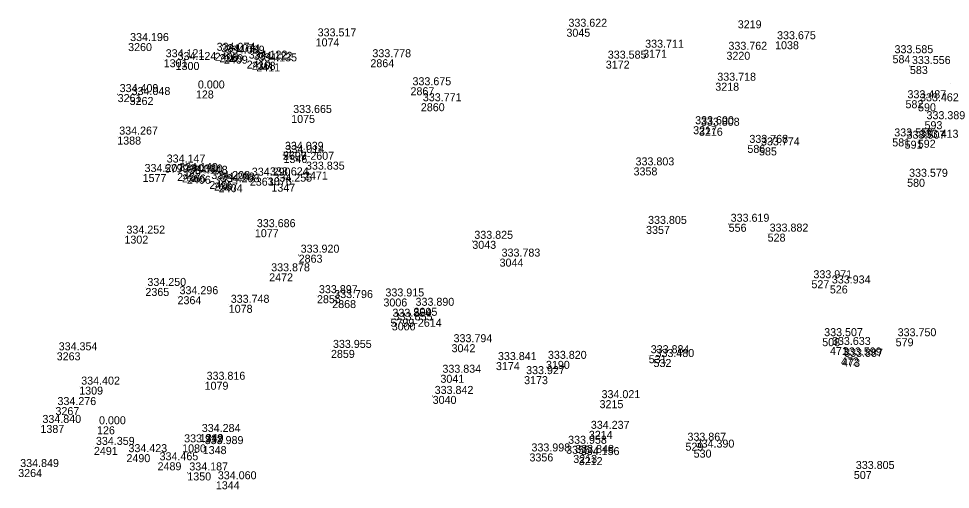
# Model space of a CAD drawing. Extents: x -829398 to -819400, y -1074439 to -1067977.
# Drawn here: x -819892.7 to -819753, y -1072929.8 to -1072859.2 of the extents above; entities that cross this region are included whole.
import ezdxf

# ---------------------------------------------------------------- set-up
doc = ezdxf.new("R2010")
doc.units = 0
for name, color, linetype in [('Vrstva 60', 7, 'Continuous'), ('Vrstva 61', 7, 'Continuous'), ('Čísla bodů_doměření_2012', 7, 'Continuous')]:
    doc.layers.add(name, color=color, linetype=linetype)

# ---------------------------------------------------------------- blocks, each defined once
blk = doc.blocks.new('BOD')
at = {"layer": 'Čísla bodů_doměření_2012'}
for p, q in [((-0.15, 0), (0.15, 0)), ((0, -0.15), (0, 0.15))]:
    blk.add_line(p, q, dxfattribs=at)

msp = doc.modelspace()

# ---------------------------------------------------------------- linework, layer by layer
at = {"layer": 'Vrstva 60'}
msp.add_line((-819853.085, -1072879.217), (-819853.085, -1072879.217), dxfattribs=at)

# ---------------------------------------------------------------- block references
at = {"layer": 'Vrstva 60', "xscale": 0.010000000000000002, "yscale": 0.010000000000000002}
for p in [(-819810.589, -1072860.763), (-819784.91, -1072859.497), (-819848.181, -1072862.207), (-819876.288, -1072862.911), (-819779.314, -1072862.634), (-819863.321, -1072864.368), (-819862.617, -1072864.578), (-819861.928, -1072864.802), (-819799.089, -1072863.909), (-819786.605, -1072864.214), (-819761.708, -1072864.732), (-819870.959, -1072865.338), (-819869.173, -1072865.749), (-819858.516, -1072865.54), (-819857.761, -1072865.719), (-819857.076, -1072865.956), (-819839.974, -1072865.334), (-819804.69, -1072865.542), (-819759.101, -1072866.349), (-819788.275, -1072868.858), (-819753.076, -1072868.963), (-819877.857, -1072870.563), (-819866.131, -1072870.02), (-819833.962, -1072869.537), (-819876.063, -1072871), (-819832.412, -1072871.934), (-819759.768, -1072871.485), (-819757.884, -1072871.942), (-819851.848, -1072873.693), (-819756.916, -1072874.629), (-819791.597, -1072875.379), (-819790.728, -1072875.612), (-819877.921, -1072876.936), (-819761.751, -1072877.211), (-819759.894, -1072877.547), (-819757.928, -1072877.41), (-819783.466, -1072878.181), (-819781.725, -1072878.56), (-819853.085, -1072879.217), (-819853.003, -1072879.697), (-819870.806, -1072881.128), (-819800.528, -1072881.558), (-819874.123, -1072882.55), (-819868.939, -1072882.393), (-819868.215, -1072882.621), (-819867.474, -1072882.818), (-819858.051, -1072883.101), (-819855.335, -1072883.046), (-819849.932, -1072882.191), (-819864.123, -1072883.601), (-819863.419, -1072883.835), (-819862.706, -1072884.08), (-819854.814, -1072884.001), (-819759.525, -1072883.265), (-819786.272, -1072890.011), (-819857.295, -1072890.824), (-819798.65, -1072890.332), (-819780.43, -1072891.485), (-819876.845, -1072891.788), (-819824.695, -1072892.568), (-819850.727, -1072894.649), (-819820.609, -1072895.235), (-819855.144, -1072897.442), (-819773.867, -1072898.482), (-819873.698, -1072899.636), (-819771.107, -1072899.261), (-819868.881, -1072900.874), (-819847.983, -1072900.721), (-819838.021, -1072901.211), (-819861.207, -1072902.166), (-819845.695, -1072901.456), (-819833.506, -1072902.613), (-819836.968, -1072904.254), (-819836.771, -1072904.8), (-819827.806, -1072908.074), (-819772.253, -1072907.168), (-819761.242, -1072907.18), (-819886.997, -1072909.288), (-819845.885, -1072908.928), (-819771.085, -1072908.488), (-819821.154, -1072910.755), (-819813.66, -1072910.57), (-819798.254, -1072909.725), (-819797.537, -1072910.294), (-819769.43, -1072910.06), (-819769.262, -1072910.264), (-819864.827, -1072913.707), (-819829.478, -1072912.656), (-819816.935, -1072912.863), (-819883.62, -1072914.434), (-819830.64, -1072915.829), (-819805.624, -1072916.466), (-819887.18, -1072917.504), (-819889.433, -1072920.181), (-819880.951, -1072920.381), (-819865.549, -1072921.538), (-819807.231, -1072921.066), (-819881.414, -1072923.477), (-819868.191, -1072923.094), (-819865.107, -1072923.355), (-819810.637, -1072923.308), (-819792.749, -1072922.846), (-819876.54, -1072924.564), (-819816.132, -1072924.454), (-819809.567, -1072924.679), (-819808.745, -1072925.003), (-819791.522, -1072923.88), (-819871.874, -1072925.781), (-819867.415, -1072927.305), (-819767.511, -1072927.085), (-819863.14, -1072928.628)]:
    msp.add_blockref('BOD', p, dxfattribs=at)

# ---------------------------------------------------------------- texts
at = {"layer": 'Vrstva 60'}
for s, p in [('3045', (-819810.589, -1072861.963)), ('3219', (-819784.91, -1072860.697)), ('1074', (-819848.181, -1072863.407)), ('3260', (-819876.288, -1072864.111)), ('1038', (-819779.314, -1072863.834)), ('2408', (-819863.321, -1072865.568)), ('2369', (-819862.617, -1072865.778)), ('2409', (-819861.928, -1072866.002)), ('3171', (-819799.089, -1072865.109)), ('3220', (-819786.605, -1072865.414)), ('584', (-819761.708, -1072865.932)), ('1301', (-819870.959, -1072866.538)), ('1300', (-819869.173, -1072866.949)), ('2410', (-819858.516, -1072866.74)), ('2368', (-819857.761, -1072866.919)), ('2411', (-819857.076, -1072867.156)), ('2864', (-819839.974, -1072866.534)), ('3172', (-819804.69, -1072866.742)), ('583', (-819759.101, -1072867.549)), ('3218', (-819788.275, -1072870.058)), ('3261', (-819877.857, -1072871.763)), ('128', (-819866.131, -1072871.22)), ('2867', (-819833.962, -1072870.737)), ('3262', (-819876.063, -1072872.2)), ('2860', (-819832.412, -1072873.134)), ('582', (-819759.768, -1072872.685)), ('590', (-819757.884, -1072873.142)), ('1075', (-819851.848, -1072874.893)), ('593', (-819756.916, -1072875.829)), ('3217', (-819791.597, -1072876.579)), ('3216', (-819790.728, -1072876.812)), ('1388', (-819877.921, -1072878.136)), ('581', (-819761.751, -1072878.411)), ('591', (-819759.894, -1072878.747)), ('592', (-819757.928, -1072878.61)), ('586', (-819783.466, -1072879.381)), ('585', (-819781.725, -1072879.76)), ('5799-2607', (-819853.085, -1072880.417)), ('2607', (-819853.085, -1072880.417)), ('1346', (-819853.003, -1072880.897)), ('5799-4003', (-819870.806, -1072882.328)), ('3358', (-819800.528, -1072882.758)), ('1577', (-819874.123, -1072883.75)), ('2407', (-819868.939, -1072883.593)), ('2366', (-819868.215, -1072883.821)), ('2406', (-819867.474, -1072884.018)), ('2363', (-819858.051, -1072884.301)), ('1076', (-819855.335, -1072884.246)), ('2471', (-819849.932, -1072883.391)), ('2405', (-819864.123, -1072884.801)), ('2367', (-819863.419, -1072885.035)), ('2404', (-819862.706, -1072885.28)), ('1347', (-819854.814, -1072885.201)), ('580', (-819759.525, -1072884.465)), ('556', (-819786.272, -1072891.211)), ('1077', (-819857.295, -1072892.024)), ('3357', (-819798.65, -1072891.532)), ('528', (-819780.43, -1072892.685)), ('1302', (-819876.845, -1072892.988)), ('3043', (-819824.695, -1072893.768)), ('2863', (-819850.727, -1072895.849)), ('3044', (-819820.609, -1072896.435)), ('2472', (-819855.144, -1072898.642)), ('527', (-819773.867, -1072899.682)), ('2365', (-819873.698, -1072900.836)), ('526', (-819771.107, -1072900.461)), ('2364', (-819868.881, -1072902.074)), ('2855', (-819847.983, -1072901.921)), ('3006', (-819838.021, -1072902.411)), ('1078', (-819861.207, -1072903.366)), ('2868', (-819845.695, -1072902.656)), ('3005', (-819833.506, -1072903.813)), ('5799-2614', (-819836.968, -1072905.454)), ('3000', (-819836.771, -1072906)), ('3042', (-819827.806, -1072909.274)), ('508', (-819772.253, -1072908.368)), ('579', (-819761.242, -1072908.38)), ('3263', (-819886.997, -1072910.488)), ('2859', (-819845.885, -1072910.128)), ('471', (-819771.085, -1072909.688)), ('3174', (-819821.154, -1072911.955)), ('3190', (-819813.66, -1072911.77)), ('531', (-819798.254, -1072910.925)), ('532', (-819797.537, -1072911.494)), ('472', (-819769.43, -1072911.26)), ('473', (-819769.262, -1072911.464)), ('1079', (-819864.827, -1072914.907)), ('3041', (-819829.478, -1072913.856)), ('3173', (-819816.935, -1072914.063)), ('1309', (-819883.62, -1072915.634)), ('3040', (-819830.64, -1072917.029)), ('3215', (-819805.624, -1072917.666)), ('3267', (-819887.18, -1072918.704)), ('1387', (-819889.433, -1072921.381)), ('126', (-819880.951, -1072921.581)), ('1349', (-819865.549, -1072922.738)), ('3214', (-819807.231, -1072922.266)), ('2491', (-819881.414, -1072924.677)), ('1080', (-819868.191, -1072924.294)), ('1348', (-819865.107, -1072924.555)), ('3355', (-819810.637, -1072924.508)), ('529', (-819792.749, -1072924.046)), ('2490', (-819876.54, -1072925.764)), ('3356', (-819816.132, -1072925.654)), ('3213', (-819809.567, -1072925.879)), ('3212', (-819808.745, -1072926.203)), ('530', (-819791.522, -1072925.08)), ('2489', (-819871.874, -1072926.981)), ('3264', (-819892.763, -1072927.995)), ('3264', (-819892.763, -1072927.995)), ('1350', (-819867.415, -1072928.505)), ('507', (-819767.511, -1072928.285)), ('1344', (-819863.14, -1072929.828))]:
    msp.add_text(s, height=1.2, dxfattribs=at).set_placement(p)
at = {"layer": 'Vrstva 61'}
for s, p in [('333.622', (-819810.289, -1072860.463)), ('333.517', (-819847.881, -1072861.907)), ('334.196', (-819875.988, -1072862.611)), ('333.675', (-819779.014, -1072862.334)), ('334.074', (-819863.021, -1072864.068)), ('334.074', (-819862.317, -1072864.278)), ('334.089', (-819861.628, -1072864.502)), ('333.711', (-819798.789, -1072863.609)), ('333.762', (-819786.305, -1072863.914)), ('333.585', (-819761.408, -1072864.432)), ('334.121', (-819870.659, -1072865.038)), ('334.124', (-819868.873, -1072865.449)), ('334.122', (-819858.216, -1072865.24)), ('334.122', (-819857.461, -1072865.419)), ('334.135', (-819856.776, -1072865.656)), ('333.778', (-819839.674, -1072865.034)), ('333.585', (-819804.39, -1072865.242)), ('333.556', (-819758.801, -1072866.049)), ('333.718', (-819787.975, -1072868.558)), ('334.409', (-819877.557, -1072870.263)), ('0.000', (-819865.831, -1072869.72)), ('333.675', (-819833.662, -1072869.237)), ('334.048', (-819875.763, -1072870.7)), ('333.771', (-819832.112, -1072871.634)), ('333.487', (-819759.468, -1072871.185)), ('333.462', (-819757.584, -1072871.642)), ('333.665', (-819851.548, -1072873.393)), ('333.389', (-819756.616, -1072874.329)), ('333.600', (-819791.297, -1072875.079)), ('333.808', (-819790.428, -1072875.312)), ('334.267', (-819877.621, -1072876.636)), ('333.550', (-819761.451, -1072876.911)), ('333.507', (-819759.594, -1072877.247)), ('333.413', (-819757.628, -1072877.11)), ('333.768', (-819783.166, -1072877.881)), ('333.774', (-819781.425, -1072878.26)), ('334.039', (-819852.785, -1072878.917)), ('334.039', (-819852.785, -1072878.917)), ('334.014', (-819852.703, -1072879.397)), ('334.147', (-819870.506, -1072880.828)), ('333.803', (-819800.228, -1072881.258)), ('334.207', (-819873.823, -1072882.25)), ('334.140', (-819868.639, -1072882.093)), ('334.140', (-819867.915, -1072882.321)), ('334.148', (-819867.174, -1072882.518)), ('334.290', (-819857.751, -1072882.801)), ('333.624', (-819855.035, -1072882.746)), ('333.835', (-819849.632, -1072881.891)), ('333.579', (-819759.225, -1072882.965)), ('334.208', (-819863.823, -1072883.301)), ('334.208', (-819863.119, -1072883.535)), ('334.208', (-819862.406, -1072883.78)), ('334.255', (-819854.514, -1072883.701)), ('333.619', (-819785.972, -1072889.711)), ('333.686', (-819856.995, -1072890.524)), ('333.805', (-819798.35, -1072890.032)), ('333.882', (-819780.13, -1072891.185)), ('334.252', (-819876.545, -1072891.488)), ('333.825', (-819824.395, -1072892.268)), ('333.920', (-819850.427, -1072894.349)), ('333.783', (-819820.309, -1072894.935)), ('333.878', (-819854.844, -1072897.142)), ('333.971', (-819773.567, -1072898.182)), ('334.250', (-819873.398, -1072899.336)), ('333.934', (-819770.807, -1072898.961)), ('334.296', (-819868.581, -1072900.574)), ('333.897', (-819847.683, -1072900.421)), ('333.915', (-819837.721, -1072900.911)), ('333.748', (-819860.907, -1072901.866)), ('333.796', (-819845.395, -1072901.156)), ('333.890', (-819833.206, -1072902.313)), ('333.854', (-819836.668, -1072903.954)), ('333.855', (-819836.471, -1072904.5)), ('333.794', (-819827.506, -1072907.774)), ('333.507', (-819771.953, -1072906.868)), ('333.750', (-819760.942, -1072906.88)), ('334.354', (-819886.697, -1072908.988)), ('333.955', (-819845.585, -1072908.628)), ('333.884', (-819797.954, -1072909.425)), ('333.633', (-819770.785, -1072908.188)), ('333.841', (-819820.854, -1072910.455)), ('333.820', (-819813.36, -1072910.27)), ('333.480', (-819797.237, -1072909.994)), ('333.599', (-819769.13, -1072909.76)), ('333.887', (-819768.962, -1072909.964)), ('333.816', (-819864.527, -1072913.407)), ('333.834', (-819829.178, -1072912.356)), ('333.927', (-819816.635, -1072912.563)), ('334.402', (-819883.32, -1072914.134)), ('333.842', (-819830.34, -1072915.529)), ('334.021', (-819805.324, -1072916.166)), ('334.276', (-819886.88, -1072917.204)), ('334.840', (-819889.133, -1072919.881)), ('0.000', (-819880.651, -1072920.081)), ('334.284', (-819865.249, -1072921.238)), ('334.237', (-819806.931, -1072920.766)), ('334.359', (-819881.114, -1072923.177)), ('333.912', (-819867.891, -1072922.794)), ('333.989', (-819864.807, -1072923.055)), ('333.958', (-819810.337, -1072923.008)), ('333.867', (-819792.449, -1072922.546)), ('334.423', (-819876.24, -1072924.264)), ('333.998', (-819815.832, -1072924.154)), ('333.848', (-819809.267, -1072924.379)), ('334.156', (-819808.445, -1072924.703)), ('334.390', (-819791.222, -1072923.58)), ('334.465', (-819871.574, -1072925.481)), ('334.849', (-819892.463, -1072926.495)), ('334.849', (-819892.463, -1072926.495)), ('334.187', (-819867.115, -1072927.005)), ('333.805', (-819767.211, -1072926.785)), ('334.060', (-819862.84, -1072928.328))]:
    msp.add_text(s, height=1.2, dxfattribs=at).set_placement(p)

doc.saveas('drawing.dxf')
